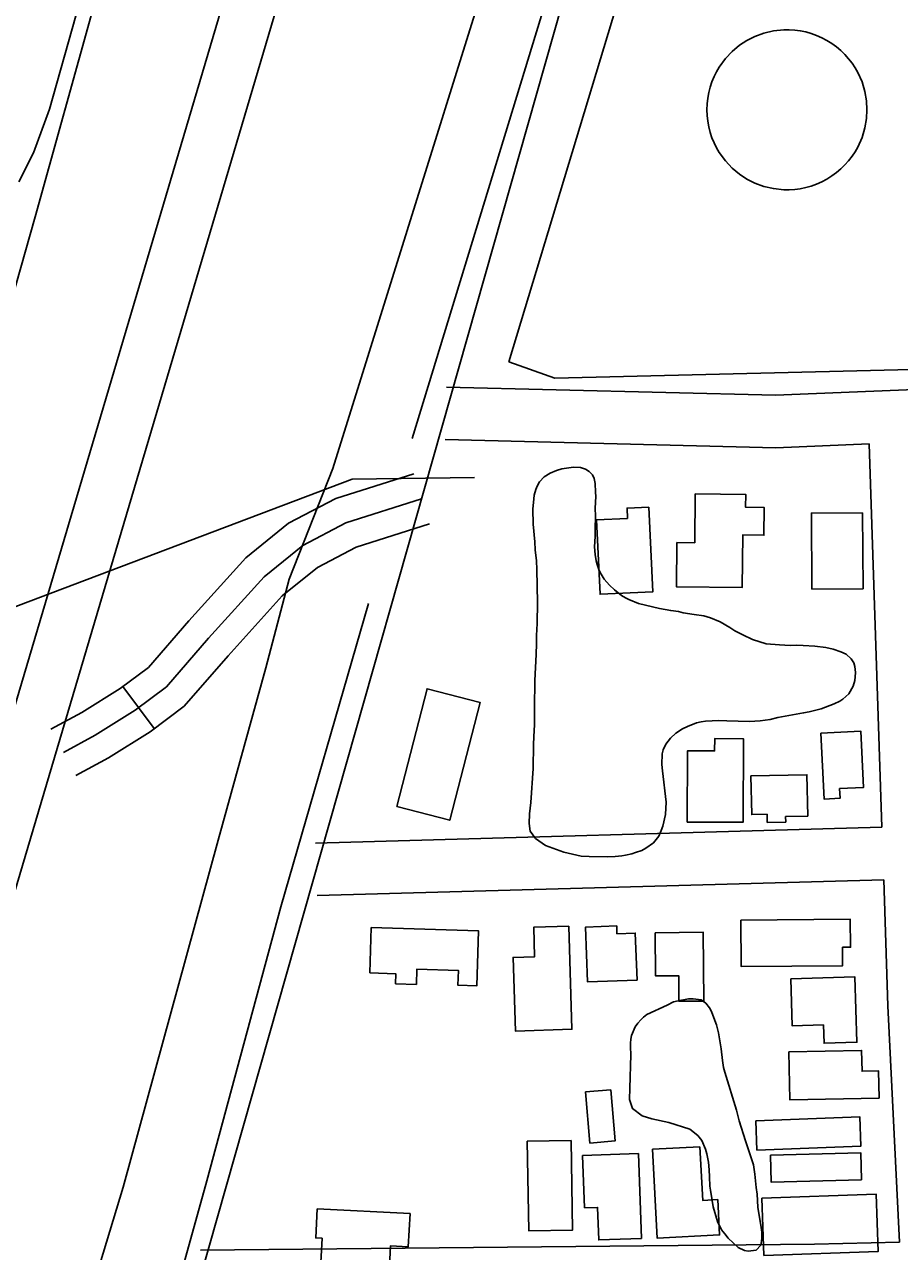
# Model space of a CAD drawing. Extents: x 3297716 to 3335574, y 688621 to 713991.
# Drawn here: x 3324924 to 3325424, y 699056 to 699756 of the extents above; entities that cross this region are included whole.
import ezdxf

# ---------------------------------------------------------------- set-up
doc = ezdxf.new("R2010")
doc.units = 0
for name, color, linetype in [('V-BLDG-OTLN', 7, 'Continuous'), ('V-DOMW-TANK', 7, 'Continuous'), ('V-LEVE-TOET', 7, 'Continuous'), ('V-ROAD-CNTR', 7, 'Continuous'), ('V-SITE-OTLN', 7, 'Continuous'), ('V-SITE-VEGE', 7, 'Continuous'), ('V-SURV-LINE', 7, 'Continuous'), ('V-TOPO-SHOR', 7, 'Continuous'), ('V-UTIL-LINE', 7, 'Continuous'), ('V-WETL-SWMP', 7, 'Continuous')]:
    doc.layers.add(name, color=color, linetype=linetype)

msp = doc.modelspace()

# ---------------------------------------------------------------- linework, layer by layer
at = {"layer": 'V-BLDG-OTLN'}
for points in [[(3325307.07, 699460.22), (3325307.33, 699488.09), (3325336.17, 699487.82), (3325336.11, 699480.53), (3325346.67, 699480.44), (3325346.53, 699464.57), (3325334.49, 699464.68), (3325334.22, 699434.71), (3325296.64, 699435.06), (3325296.88, 699460.31)], [(3325280.88, 699480.58), (3325283.06, 699432.18), (3325252.95, 699430.82), (3325251.03, 699473.33), (3325268.63, 699474.13), (3325268.36, 699480.02)], [(3325402.88, 699477.36), (3325403.19, 699433.96), (3325373.96, 699433.75), (3325373.65, 699477.15)], [(3325136.86, 699309.6), (3325154.18, 699376.88), (3325184.5, 699369.07), (3325167.17, 699301.8)], [(3325379.13, 699351.56), (3325401.96, 699352.64), (3325403.48, 699320.54), (3325389.75, 699319.89), (3325390.01, 699314.3), (3325380.91, 699313.87)], [(3325302.75, 699300.76), (3325302.91, 699341.41), (3325318.42, 699341.35), (3325318.45, 699348.4), (3325334.88, 699348.34), (3325334.68, 699300.63)], [(3325339.1, 699327.06), (3325371.08, 699327.75), (3325371.58, 699304.13), (3325358.93, 699303.86), (3325359, 699300.77), (3325348.45, 699300.54), (3325348.35, 699305.21), (3325339.58, 699305.03)], [(3325333.3, 699244.79), (3325395.88, 699245.24), (3325396, 699229.26), (3325391.44, 699229.22), (3325391.51, 699218.72), (3325333.5, 699218.3)], [(3325122.29, 699240.52), (3325183.51, 699238.68), (3325182.56, 699207.22), (3325171.83, 699207.54), (3325172.08, 699216.05), (3325148.35, 699216.76), (3325148.09, 699208.05), (3325136.2, 699208.41), (3325136.37, 699214.08), (3325121.51, 699214.69)], [(3325235.11, 699241.33), (3325236.91, 699182.42), (3325204.6, 699181.43), (3325203.32, 699223.46), (3325215.59, 699223.83), (3325215.08, 699240.72)], [(3325274.17, 699210.56), (3325245.85, 699209.43), (3325244.62, 699240.69), (3325262.47, 699241.4), (3325262.64, 699236.97), (3325273.11, 699237.38)], [(3325284.48, 699237.58), (3325311.88, 699237.78), (3325312.17, 699198.5), (3325298.01, 699198.4), (3325297.91, 699213.01), (3325284.66, 699212.92)], [(3325361.87, 699211.19), (3325398.41, 699212.37), (3325399.62, 699175.02), (3325380.9, 699174.42), (3325380.56, 699184.88), (3325362.74, 699184.31)], [(3325360.81, 699169.61), (3325402.37, 699170.37), (3325402.59, 699158.47), (3325412.02, 699158.64), (3325412.3, 699143.09), (3325361.31, 699142.16)], [(3325259.09, 699147.86), (3325261.58, 699118.64), (3325247.17, 699117.41), (3325244.68, 699146.63)], [(3325341.9, 699130.19), (3325401.27, 699132.45), (3325401.91, 699115.72), (3325342.54, 699113.47)], [(3325236.46, 699118.92), (3325237.29, 699067.76), (3325212.24, 699067.35), (3325211.41, 699118.51)], [(3325274.89, 699111.43), (3325276.61, 699063.02), (3325252.25, 699062.15), (3325251.59, 699080.73), (3325244.09, 699080.47), (3325243.04, 699110.3)], [(3325310.04, 699115.34), (3325311.63, 699084.74), (3325320.18, 699085.19), (3325321.23, 699065.04), (3325285.57, 699063.19), (3325282.93, 699113.93)], [(3325350.27, 699110.61), (3325401.88, 699111.89), (3325402.27, 699096.49), (3325350.65, 699095.2)], [(3325345.42, 699085.9), (3325410.73, 699088.2), (3325411.88, 699055.6), (3325346.57, 699053.3)], [(3325091.47, 699079.95), (3325144.48, 699077.13), (3325143.48, 699058.27), (3325133.32, 699058.81), (3325132.7, 699047.08), (3325093.49, 699049.16), (3325094.23, 699063.07), (3325090.59, 699063.26)]]:
    msp.add_lwpolyline(points, close=True, dxfattribs=at)
at = {"layer": 'V-DOMW-TANK'}
msp.add_lwpolyline([(3325405.41, 699707.5), (3325405.13, 699702.41), (3325404.21, 699697.09), (3325402.57, 699691.63), (3325400.14, 699686.19), (3325398.62, 699683.52), (3325396.89, 699680.92), (3325394.95, 699678.4), (3325392.82, 699676), (3325390.5, 699673.73), (3325388.01, 699671.61), (3325385.35, 699669.67), (3325382.56, 699667.92), (3325379.65, 699666.38), (3325376.64, 699665.05), (3325373.56, 699663.95), (3325370.43, 699663.07), (3325367.29, 699662.43), (3325364.14, 699662.01), (3325361.02, 699661.82), (3325357.95, 699661.83), (3325352.02, 699662.45), (3325346.48, 699663.75), (3325341.4, 699665.62), (3325336.85, 699667.92), (3325332.58, 699670.71), (3325328.43, 699674.17), (3325324.53, 699678.32), (3325321.03, 699683.15), (3325319.48, 699685.8), (3325318.09, 699688.6), (3325316.88, 699691.53), (3325315.86, 699694.58), (3325315.06, 699697.72), (3325314.47, 699700.94), (3325314.12, 699704.21), (3325314, 699707.5), (3325314.12, 699710.8), (3325314.47, 699714.07), (3325315.06, 699717.29), (3325315.86, 699720.43), (3325316.88, 699723.48), (3325318.09, 699726.41), (3325319.48, 699729.21), (3325321.03, 699731.86), (3325324.53, 699736.69), (3325328.43, 699740.84), (3325332.58, 699744.3), (3325336.85, 699747.09), (3325341.4, 699749.39), (3325346.48, 699751.26), (3325352.02, 699752.56), (3325357.95, 699753.18), (3325361.02, 699753.19), (3325364.14, 699753), (3325367.29, 699752.58), (3325370.43, 699751.94), (3325373.56, 699751.06), (3325376.64, 699749.96), (3325379.65, 699748.63), (3325382.56, 699747.09), (3325385.35, 699745.34), (3325388.01, 699743.4), (3325390.5, 699741.28), (3325392.82, 699739.01), (3325394.95, 699736.61), (3325396.89, 699734.09), (3325398.62, 699731.49), (3325400.14, 699728.82), (3325402.57, 699723.37), (3325404.21, 699717.92), (3325405.13, 699712.59)], close=True, dxfattribs=at)
at = {"layer": 'V-LEVE-TOET'}
for points in [[(3325075.35, 699439.42), (3325100.27, 699502.61), (3325185.31, 699774.59), (3325261.87, 700034.93), (3325330.91, 700267.35), (3325386.23, 700441.8), (3325433.43, 700614.05), (3325475.05, 700784.96), (3325517.92, 700962.32), (3325533.37, 701018.6), (3325539.17, 701070)], [(3324840.2, 699302.57), (3324860.18, 699381.99), (3324879.78, 699456.85), (3324908.18, 699568.36), (3324930.38, 699646.28), (3324963.38, 699764.84), (3325004, 699897.17), (3325042.54, 700021.34), (3325081.9, 700150.66), (3325120.83, 700278.69), (3325155.96, 700400.69), (3325192.24, 700539.85), (3325229.78, 700684.16), (3325263.02, 700828.44), (3325298.75, 700985.6)], [(3324938.78, 698954), (3324980.64, 699092.34), (3325034.93, 699290.36), (3325062.08, 699388.73), (3325075.35, 699439.42)]]:
    msp.add_lwpolyline(points, dxfattribs=at)
at = {"layer": 'V-ROAD-CNTR'}
msp.add_line((3324980.36, 699378.08), (3324998.4, 699354.11), dxfattribs=at)
for points in [[(3324927.6, 698703.42), (3324995.11, 698936.61), (3325266.07, 699889.97)], [(3325785.52, 699558.78), (3325657.32, 699556.89), (3325353.2, 699544.55), (3325165.32, 699549.17)], [(3325406.62, 699516.69), (3325353.44, 699514.53), (3325164.58, 699519.18)], [(3325406.62, 699516.69), (3325413.94, 699297.74)], [(3324939.33, 699353.7), (3324957.05, 699363.3), (3324978.99, 699377.05), (3324995.01, 699389.1), (3325018.15, 699415.64), (3325050.75, 699451.7), (3325075.01, 699471.35), (3325102.02, 699485.49), (3325146.53, 699499.68)], [(3324946.47, 699340.51), (3324964.62, 699350.34), (3324987.5, 699364.68), (3325005.28, 699378.06), (3325029.36, 699405.68), (3325061.09, 699440.77), (3325083.29, 699458.76), (3325107.82, 699471.59), (3325151.08, 699485.39)], [(3324953.61, 699327.32), (3324972.18, 699337.38), (3324996, 699352.31), (3325015.55, 699367.02), (3325040.58, 699395.72), (3325071.44, 699429.85), (3325091.57, 699446.16), (3325113.62, 699457.7), (3325155.64, 699471.1)], [(3325413.95, 699297.74), (3325090.52, 699288.76)], [(3325414.95, 699267.75), (3325091.35, 699258.77)], [(3325414.95, 699267.75), (3325417.35, 699195.85), (3325423.95, 699060.79)], [(3325423.95, 699060.79), (3325375.37, 699059.69), (3325024.7, 699056.23)]]:
    msp.add_lwpolyline(points, dxfattribs=at)
at = {"layer": 'V-SITE-OTLN'}
msp.add_lwpolyline([(3325200.97, 699563.58), (3325375.49, 700140.59), (3325383.42, 700173.63), (3325523.76, 700716.04), (3326032.08, 700729.35), (3326141.95, 700737.03), (3326138.6, 700063.69), (3326175.04, 699587.15), (3325626.94, 699563.93), (3325227.15, 699554.15)], close=True, dxfattribs=at)
at = {"layer": 'V-SITE-VEGE'}
for points in [[(3325310.74, 699357.94), (3325308, 699357.44), (3325302.84, 699355.3), (3325300.1, 699353.98), (3325296.24, 699351.53), (3325293.19, 699348.6), (3325290.62, 699345.18), (3325289.03, 699341.94), (3325288.4, 699339.67), (3325288.28, 699333.68), (3325288.63, 699329.96), (3325290.7, 699312.2), (3325290.43, 699305.08), (3325288.86, 699298.44), (3325287.91, 699295.84), (3325286.48, 699292.6), (3325283.43, 699288.86), (3325279.09, 699285.75), (3325276.83, 699284.6), (3325273.29, 699283.29), (3325271.03, 699282.62), (3325267.48, 699281.79), (3325265.37, 699281.45), (3325261.66, 699281.1), (3325257.46, 699280.91), (3325246.78, 699280.99), (3325242.25, 699281.28), (3325232.37, 699283.47), (3325221.83, 699287.44), (3325216.14, 699291.44), (3325213.04, 699295.46), (3325212.53, 699299.98), (3325212.65, 699305.48), (3325213.41, 699311.96), (3325214.72, 699331.37), (3325214.95, 699345.12), (3325215.24, 699349.48), (3325215.51, 699356.44), (3325215.44, 699365.98), (3325215.81, 699381.67), (3325216.52, 699396.39), (3325216.63, 699402.7), (3325216.6, 699407.22), (3325217.03, 699414.18), (3325217.27, 699426.15), (3325216.81, 699445.06), (3325216.61, 699449.91), (3325215.92, 699456.21), (3325215.73, 699460.74), (3325214.68, 699470.76), (3325214.62, 699479.33), (3325215.06, 699485.31), (3325215.37, 699487.42), (3325216.32, 699490.66), (3325217.11, 699492.6), (3325218.39, 699495.04), (3325221.12, 699497.81), (3325224.5, 699499.93), (3325228.04, 699501.42), (3325231.11, 699502.41), (3325233.86, 699502.92), (3325237.9, 699503.43), (3325241.78, 699503.13), (3325244.7, 699502.34), (3325246.81, 699500.91), (3325248.6, 699498.98), (3325249.59, 699496.88), (3325250.25, 699494.14), (3325250.45, 699489.13), (3325250.47, 699486.7), (3325250.19, 699480.07), (3325250.39, 699475.38), (3325250.12, 699467.94), (3325250.15, 699463.9), (3325249.87, 699457.91), (3325250.22, 699453.55), (3325250.73, 699450), (3325251.23, 699447.74), (3325252.39, 699444.35), (3325253.54, 699442.26), (3325255.33, 699439.52), (3325258.43, 699435.98), (3325261.2, 699433.42), (3325265.27, 699430.21), (3325267.54, 699428.78), (3325269.33, 699427.82), (3325274.84, 699425.59), (3325286.99, 699422.77), (3325293.31, 699421.52), (3325297.68, 699420.91), (3325300.43, 699420.28), (3325306.74, 699419.2), (3325312.25, 699418.43), (3325316.14, 699417.32), (3325321.49, 699415.1), (3325327.01, 699411.9), (3325329.93, 699409.98), (3325334.48, 699407.59), (3325339.99, 699405.04), (3325347.77, 699402.51), (3325355.54, 699401.92)], [(3325355.54, 699401.92), (3325361.53, 699401.64), (3325364.92, 699401.83), (3325368.96, 699401.54), (3325375.6, 699401.26), (3325381.91, 699400.5), (3325386.12, 699399.4), (3325390.5, 699397.97), (3325393.58, 699396.54), (3325396.35, 699393.97), (3325397.82, 699391.72), (3325398.48, 699389.62), (3325398.83, 699386.07), (3325398.69, 699383.64), (3325398.38, 699381.54), (3325397.59, 699378.29), (3325395.04, 699373.91), (3325391.66, 699370.98), (3325389.89, 699369.83), (3325386.67, 699368.19), (3325379.25, 699365.39), (3325372.47, 699363.72), (3325369.24, 699363.05), (3325354.55, 699360.52), (3325350.19, 699359.36), (3325344.37, 699358.51), (3325338.23, 699358.14), (3325325.45, 699358.53), (3325320.76, 699358.82), (3325313.17, 699358.28), (3325310.74, 699357.94)]]:
    msp.add_lwpolyline(points, dxfattribs=at)
msp.add_lwpolyline([(3325326.14, 699063.11), (3325324.18, 699065.52), (3325322.39, 699067.93), (3325320.09, 699072.6), (3325317.6, 699080.99), (3325316.08, 699090.52), (3325315.58, 699092.78), (3325315.54, 699098.12), (3325315.35, 699102.16), (3325314.99, 699106.52), (3325314.49, 699108.46), (3325313.99, 699111.37), (3325313.16, 699113.95), (3325311.02, 699118.95), (3325308.74, 699121.84), (3325304.18, 699125.37), (3325292.19, 699129.16), (3325282.63, 699131.35), (3325276.96, 699132.93), (3325271.43, 699137.09), (3325269.78, 699142.26), (3325270.06, 699148.72), (3325270.57, 699167.81), (3325270.37, 699172.34), (3325270.35, 699174.44), (3325270.5, 699176.7), (3325270.97, 699178.81), (3325273.04, 699183.83), (3325274.48, 699185.95), (3325276.24, 699187.9), (3325277.85, 699189.37), (3325279.78, 699190.84), (3325291.38, 699196.1), (3325294.93, 699198.06), (3325297.67, 699198.73), (3325303.48, 699199.74), (3325306.23, 699199.76), (3325310.76, 699199.31), (3325313.36, 699197.39), (3325315.48, 699194.66), (3325316.63, 699192.56), (3325318.61, 699187.4), (3325319.44, 699184.98), (3325320.6, 699180.3), (3325321.27, 699176.91), (3325322.12, 699171.26), (3325322.82, 699164.63), (3325323.49, 699160.59), (3325324.16, 699158.01), (3325330.95, 699136.23), (3325332.45, 699130.1), (3325336.09, 699118.64), (3325340.55, 699105.09), (3325341.4, 699099.6), (3325342.1, 699092.01), (3325342.61, 699088.29), (3325343.15, 699080.86), (3325345.02, 699069.23), (3325345.36, 699066.48), (3325345.38, 699063.57), (3325345.23, 699061.3), (3325344.77, 699059.2), (3325342.04, 699056.27), (3325337.51, 699055.75), (3325335.41, 699056.06), (3325331.84, 699057.81)], close=True, dxfattribs=at)
at = {"layer": 'V-SURV-LINE'}
for points in [[(3324679.25, 698559.22), (3325248.37, 700479.55)], [(3325277.13, 700471.01), (3324708.01, 698550.68)]]:
    msp.add_lwpolyline(points, dxfattribs=at)
at = {"layer": 'V-TOPO-SHOR'}
for points in [[(3325145.61, 699519.77), (3325225.77, 699782.15), (3325277.03, 699969.43), (3325350.78, 700212.22), (3325430.78, 700489.24), (3325484.57, 700704.9), (3325534.65, 700913.35), (3325557.19, 701008.85)], [(3324978.52, 698916.2), (3325028.47, 699095.96), (3325070.73, 699252.42), (3325120.77, 699425.48)]]:
    msp.add_lwpolyline(points, dxfattribs=at)
at = {"layer": 'V-UTIL-LINE'}
msp.add_lwpolyline([(3325181.19, 699497.54), (3325111.37, 699496.64), (3324794.49, 699376.65), (3324478.66, 698975.39)], dxfattribs=at)
at = {"layer": 'V-WETL-SWMP'}
msp.add_lwpolyline([(3325282.72, 701002.12), (3325256.62, 700879.17), (3325216.09, 700707.28), (3325184.86, 700583.01), (3325137.45, 700385.36), (3325092.41, 700216.01), (3325025.17, 700006), (3324969.32, 699819.85), (3324953.52, 699761.16), (3324938.53, 699707.86), (3324929.33, 699682.89), (3324921, 699666.38)], dxfattribs=at)

doc.saveas('drawing.dxf')
